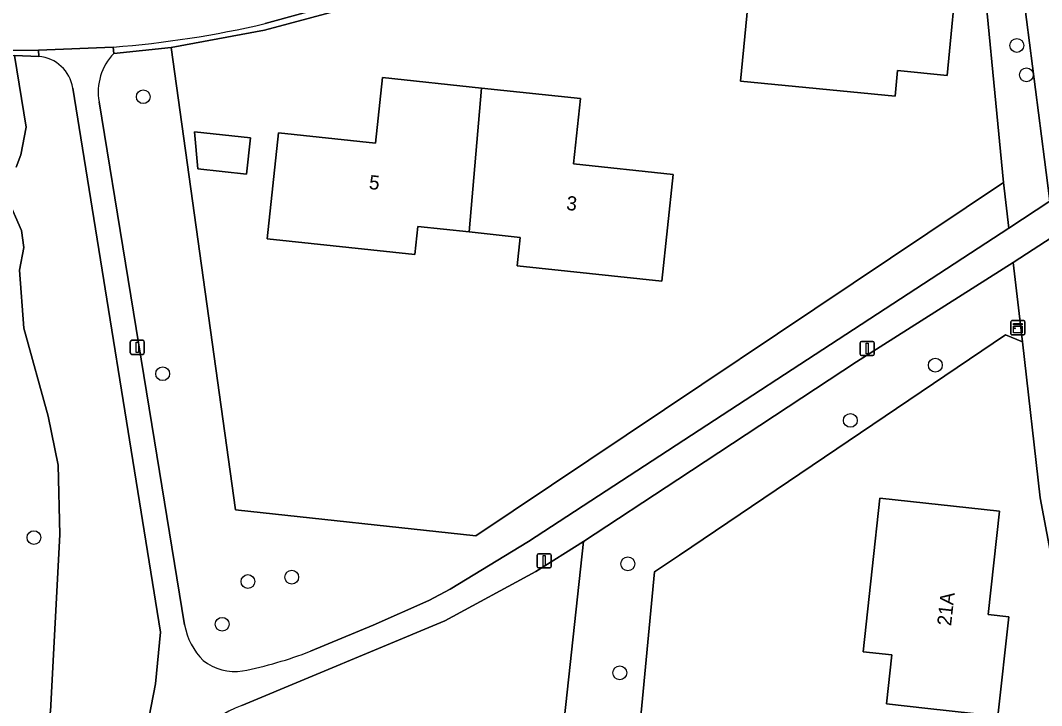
# Model space of a CAD drawing. Extents: x 162156 to 163172, y 378995 to 380779.
# Drawn here: x 162602.7 to 162675, y 380410.2 to 380458.7 of the extents above; entities that cross this region are included whole.
import ezdxf

# ---------------------------------------------------------------- set-up
doc = ezdxf.new("R2010")
doc.units = 0
for name, color, linetype in [('IMGEO_Boom', 7, 'Continuous'), ('IMGEO_Erf', 7, 'Continuous'), ('IMGEO_Groenvoorziening', 7, 'Continuous'), ('IMGEO_Kast', 7, 'Continuous'), ('IMGEO_Lichtmast', 7, 'Continuous'), ('IMGEO_Pand', 7, 'Continuous'), ('IMGEO_Pand_nummerreeks', 7, 'Continuous'), ('IMGEO_Rijbaan_lokaal_open', 7, 'Continuous'), ('IMGEO_Voetpad_halfverhard', 7, 'Continuous')]:
    doc.layers.add(name, color=color, linetype=linetype)

msp = doc.modelspace()

# ---------------------------------------------------------------- linework, layer by layer
at = {"layer": 'IMGEO_Boom'}
for centre in [(162673.286, 380456.933), (162673.967, 380454.853), (162611.441, 380453.301), (162667.518, 380434.283), (162612.814, 380433.679), (162661.503, 380430.375), (162603.699, 380422.072), (162645.746, 380420.21), (162618.849, 380418.957), (162621.95, 380419.266), (162617.028, 380415.93), (162645.178, 380412.488)]:
    msp.add_circle(centre, 0.489, dxfattribs=at)
at = {"layer": 'IMGEO_Erf'}
for points in [[(162670.571, 380465.579), (162669.481, 380471.274), (162620.024, 380458.009), (162613.427, 380456.794), (162617.964, 380424.039), (162634.993, 380422.187), (162672.345, 380447.227)], [(162653.72, 380454.411), (162654.545, 380462.943), (162661.976, 380462.224), (162662.112, 380463.634), (162669.14, 380462.954), (162668.352, 380454.81), (162664.85, 380455.148), (162664.677, 380453.351)], [(162641.901, 380448.542), (162648.966, 380447.784), (162648.155, 380440.232), (162637.912, 380441.331), (162638.127, 380443.335), (162634.511, 380443.723), (162630.889, 380444.111), (162630.675, 380442.121), (162620.211, 380443.244), (162621.016, 380450.74), (162627.875, 380450.003), (162628.376, 380454.671), (162635.391, 380453.918), (162642.397, 380453.166)], [(162619.037, 380450.389), (162618.761, 380447.816), (162615.3, 380448.188), (162615.056, 380450.817)], [(162664.053, 380410.294), (162664.435, 380413.763), (162662.403, 380413.987), (162663.051, 380419.867), (162663.601, 380424.868), (162672.065, 380423.935), (162671.259, 380416.618), (162672.73, 380416.456), (162671.955, 380409.424), (162666.986, 380409.971)]]:
    msp.add_lwpolyline(points, close=True, dxfattribs=at)
msp.add_lwpolyline([(162677.305, 380412.375), (162674.933, 380424.891), (162673.692, 380435.944), (162672.481, 380436.433), (162649.415, 380420.824), (162647.636, 380419.636), (162645.264, 380394.472)], dxfattribs=at)
at = {"layer": 'IMGEO_Groenvoorziening'}
for points in [[(162676.968, 380459.923), (162676.036, 380466.449), (162674.862, 380471.673), (162674.16, 380471.577), (162674.05, 380472.137), (162673.181, 380471.883), (162673.118, 380472.25), (162672.276, 380472.024), (162675.255, 380448.864), (162675.637, 380445.897), (162678.198, 380447.57), (162677.92, 380450.363)], [(162672.345, 380447.227), (162672.73, 380443.999), (162675.637, 380445.897), (162675.255, 380448.864), (162672.276, 380472.024), (162669.481, 380471.274), (162670.571, 380465.579)], [(162673.022, 380441.552), (162673.692, 380435.944), (162674.933, 380424.891), (162677.305, 380412.375), (162680.665, 380413.238), (162682.894, 380413.81), (162681.587, 380419.614), (162680.83, 380423.933), (162678.473, 380445.123), (162676.252, 380443.668)]]:
    msp.add_lwpolyline(points, close=True, dxfattribs=at)
for points in [[(162602.431, 380448.304), (162602.772, 380449.193), (162603.149, 380451.149), (162602.316, 380456.226)], [(162604.036, 380456.146), (162602.316, 380456.226), (162603.149, 380451.149), (162602.772, 380449.193), (162602.431, 380448.304)], [(162672.73, 380443.999), (162672.345, 380447.227), (162634.993, 380422.187), (162617.964, 380424.039), (162613.427, 380456.794), (162609.351, 380456.367)], [(162608.113, 380390.033), (162612.31, 380411.702), (162612.649, 380415.381), (162606.454, 380453.915)], [(162608.308, 380452.932), (162612.041, 380430.089), (162614.367, 380415.88)], [(162602.326, 380398.21), (162603.622, 380406.286), (162604.872, 380409.745), (162605.531, 380422.292), (162605.407, 380427.194), (162604.714, 380430.684), (162602.988, 380436.915), (162602.687, 380441.016), (162602.976, 380442.629), (162602.821, 380443.822), (162601.801, 380446.131)], [(162601.801, 380446.131), (162602.821, 380443.822), (162602.976, 380442.629), (162602.687, 380441.016), (162602.988, 380436.915), (162604.714, 380430.684), (162605.407, 380427.194), (162605.531, 380422.292), (162604.872, 380409.745), (162603.622, 380406.286), (162602.326, 380398.21)], [(162623.274, 380414.017), (162627.726, 380415.861), (162631.647, 380417.623), (162633.167, 380418.424), (162638.721, 380421.787), (162672.73, 380443.999)], [(162645.264, 380394.472), (162647.636, 380419.636), (162649.415, 380420.824), (162672.481, 380436.433), (162673.692, 380435.944), (162673.022, 380441.552), (162661.944, 380434.51), (162649.279, 380426.188), (162642.619, 380421.799), (162640.804, 380405.233)], [(162610.474, 380384.602), (162612.802, 380382.672), (162615.756, 380386.185), (162614.98, 380387.571), (162615.095, 380389.221), (162615.463, 380390.555), (162616.161, 380391.646), (162622.243, 380396.84), (162625.176, 380398.998), (162628.642, 380400.636), (162629.759, 380400.89), (162638.112, 380401.5), (162639.572, 380402.312), (162640.601, 380404.014), (162640.804, 380405.233), (162642.619, 380421.799), (162639.241, 380419.667), (162632.786, 380416.179), (162618.417, 380410.171)]]:
    msp.add_lwpolyline(points, dxfattribs=at)
for centre, radius, start, end in [((162612.243, 380453.613), 3.994, 136.40166, 189.81767), ((162603.831, 380453.498), 2.656, 9.03422, 85.57259), ((162618.994, 380416.706), 4.7, 190.1196, 225.19965), ((162612.866, 380440.948), 28.872, 281.20459, 291.13048), ((162617.953, 380416.277), 3.688, 231.9893, 278.15041), ((162621.577, 380401.687), 9.054, 110.42978, 161.24929)]:
    msp.add_arc(centre, radius, start, end, dxfattribs=at)
at = {"layer": 'IMGEO_Kast'}
for p, q in [((162672.937, 380437.438), (162673.778, 380437.438)), ((162673.778, 380437.438), (162672.937, 380437.438)), ((162672.862, 380436.513), (162672.862, 380437.354)), ((162672.862, 380437.354), (162672.862, 380436.513)), ((162673.862, 380437.363), (162673.862, 380436.522)), ((162673.862, 380436.522), (162673.862, 380437.363)), ((162673.787, 380436.438), (162672.946, 380436.438)), ((162672.946, 380436.438), (162673.787, 380436.438))]:
    msp.add_line(p, q, dxfattribs=at)
for points in [[(162673.057, 380437.228), (162673.657, 380437.228), (162673.657, 380437.143), (162673.057, 380437.143), (162673.057, 380437.228)], [(162673.057, 380437.053), (162673.657, 380437.053), (162673.657, 380436.564), (162673.057, 380436.564), (162673.057, 380437.053)]]:
    msp.add_lwpolyline(points, dxfattribs=at)
msp.add_circle((162673.141, 380436.902), 0.0377, dxfattribs=at)
for centre, start, end in [((162672.94, 380437.36), 92.4484, 184.28452), ((162672.94, 380437.36), 92.4484, 184.28452), ((162673.784, 380437.36), 2.4484, 94.28452), ((162673.784, 380437.36), 2.4484, 94.28452), ((162672.94, 380436.516), 182.4484, 274.28452), ((162672.94, 380436.516), 182.4484, 274.28452), ((162673.784, 380436.516), 272.4484, 4.28452), ((162673.784, 380436.516), 272.4484, 4.28452)]:
    msp.add_arc(centre, 0.0779, start, end, dxfattribs=at)
at = {"layer": 'IMGEO_Lichtmast'}
for p, q in [((162610.522, 380435.148), (162610.522, 380435.948)), ((162610.522, 380435.948), (162610.522, 380435.148)), ((162610.622, 380436.048), (162611.412, 380436.048)), ((162611.412, 380436.048), (162610.622, 380436.048)), ((162611.512, 380435.948), (162611.512, 380435.148)), ((162611.512, 380435.148), (162611.512, 380435.948)), ((162662.303, 380435.958), (162663.093, 380435.958)), ((162663.093, 380435.958), (162662.303, 380435.958)), ((162662.203, 380435.058), (162662.203, 380435.858)), ((162662.203, 380435.858), (162662.203, 380435.058)), ((162663.193, 380435.858), (162663.193, 380435.058)), ((162663.193, 380435.058), (162663.193, 380435.858)), ((162611.412, 380435.048), (162610.622, 380435.048)), ((162610.622, 380435.048), (162611.412, 380435.048)), ((162663.093, 380434.958), (162662.303, 380434.958)), ((162662.303, 380434.958), (162663.093, 380434.958)), ((162639.334, 380420.03), (162639.334, 380420.83)), ((162639.334, 380420.83), (162639.334, 380420.03)), ((162639.434, 380420.93), (162640.224, 380420.93)), ((162640.224, 380420.93), (162639.434, 380420.93)), ((162640.324, 380420.83), (162640.324, 380420.03)), ((162640.324, 380420.03), (162640.324, 380420.83)), ((162640.224, 380419.93), (162639.434, 380419.93)), ((162639.434, 380419.93), (162640.224, 380419.93))]:
    msp.add_line(p, q, dxfattribs=at)
for points in [[(162610.942, 380435.923), (162611.092, 380435.923), (162611.092, 380435.173), (162610.942, 380435.173), (162610.942, 380435.923)], [(162662.623, 380435.833), (162662.773, 380435.833), (162662.773, 380435.083), (162662.623, 380435.083), (162662.623, 380435.833)], [(162639.754, 380420.805), (162639.904, 380420.805), (162639.904, 380420.055), (162639.754, 380420.055), (162639.754, 380420.805)]]:
    msp.add_lwpolyline(points, dxfattribs=at)
for centre, start, end in [((162610.622, 380435.948), 90, 180), ((162610.622, 380435.948), 90, 180), ((162611.412, 380435.948), 0, 90), ((162611.412, 380435.948), 360, 90), ((162662.303, 380435.858), 90, 180), ((162662.303, 380435.858), 90, 180), ((162663.093, 380435.858), 0, 90), ((162663.093, 380435.858), 360, 90), ((162610.622, 380435.148), 180, 270), ((162610.622, 380435.148), 180, 270), ((162611.412, 380435.148), 270, 0), ((162611.412, 380435.148), 270, 0), ((162662.303, 380435.058), 180, 270), ((162662.303, 380435.058), 180, 270), ((162663.093, 380435.058), 270, 0), ((162663.093, 380435.058), 270, 0), ((162639.434, 380420.83), 90, 180), ((162639.434, 380420.83), 90, 180), ((162640.224, 380420.83), 0, 90), ((162640.224, 380420.83), 360, 90), ((162639.434, 380420.03), 180, 270), ((162639.434, 380420.03), 180, 270), ((162640.224, 380420.03), 270, 0), ((162640.224, 380420.03), 270, 0)]:
    msp.add_arc(centre, 0.1, start, end, dxfattribs=at)
at = {"layer": 'IMGEO_Pand'}
for points in [[(162664.677, 380453.351), (162664.85, 380455.148), (162668.352, 380454.81), (162669.14, 380462.954), (162662.112, 380463.634), (162661.976, 380462.224), (162654.545, 380462.943), (162653.72, 380454.411)], [(162635.391, 380453.918), (162628.376, 380454.671), (162627.875, 380450.003), (162621.016, 380450.74), (162620.211, 380443.244), (162630.675, 380442.121), (162630.889, 380444.111), (162634.511, 380443.723)], [(162635.391, 380453.918), (162634.511, 380443.723), (162638.127, 380443.335), (162637.912, 380441.331), (162648.155, 380440.232), (162648.966, 380447.784), (162641.901, 380448.542), (162642.397, 380453.166)], [(162619.037, 380450.389), (162615.056, 380450.817), (162615.3, 380448.188), (162618.761, 380447.816)], [(162666.986, 380409.971), (162671.955, 380409.424), (162672.73, 380416.456), (162671.259, 380416.618), (162672.065, 380423.935), (162663.601, 380424.868), (162663.051, 380419.867), (162662.403, 380413.987), (162664.435, 380413.763), (162664.053, 380410.294)]]:
    msp.add_lwpolyline(points, close=True, dxfattribs=at)
at = {"layer": 'IMGEO_Rijbaan_lokaal_open'}
for points in [[(162609.316, 380456.815), (162609.351, 380456.367), (162613.427, 380456.794), (162620.024, 380458.009), (162669.481, 380471.274), (162669.414, 380471.663), (162638.862, 380463.492), (162625.343, 380459.926), (162620.075, 380458.483)], [(162532.124, 380465.342), (162596.531, 380456.495), (162602.316, 380456.226), (162604.036, 380456.146), (162604.034, 380456.594)], [(162620.075, 380458.483), (162625.343, 380459.926)], [(162604.034, 380456.594), (162609.316, 380456.815)]]:
    msp.add_lwpolyline(points, dxfattribs=at)
for centre, radius, start, end in [((162603.661, 380528.824), 72.231, 274.49033, 283.13483), ((162603.661, 380528.824), 72.231, 274.49033, 283.13483), ((162603.674, 380528.789), 72.196, 264.35679, 270.28548), ((162603.674, 380528.789), 72.196, 264.35679, 270.28548)]:
    msp.add_arc(centre, radius, start, end, dxfattribs=at)
at = {"layer": 'IMGEO_Voetpad_halfverhard'}
for points in [[(162609.351, 380456.367), (162609.316, 380456.815), (162604.034, 380456.594), (162604.036, 380456.146)], [(162606.454, 380453.915), (162612.649, 380415.381), (162612.31, 380411.702), (162608.113, 380390.033)], [(162614.367, 380415.88), (162612.041, 380430.089), (162608.308, 380452.932)], [(162618.417, 380410.171), (162632.786, 380416.179), (162639.241, 380419.667), (162642.619, 380421.799), (162649.279, 380426.188), (162661.944, 380434.51), (162673.022, 380441.552), (162676.252, 380443.668), (162678.473, 380445.123), (162678.198, 380447.57), (162675.637, 380445.897), (162672.73, 380443.999), (162638.721, 380421.787), (162633.167, 380418.424), (162631.647, 380417.623), (162627.726, 380415.861), (162623.274, 380414.017)]]:
    msp.add_lwpolyline(points, dxfattribs=at)
for centre, radius, start, end in [((162612.243, 380453.613), 3.994, 136.40166, 189.81767), ((162603.831, 380453.498), 2.656, 9.03422, 85.57259), ((162618.994, 380416.706), 4.7, 190.1196, 225.19965), ((162612.866, 380440.948), 28.872, 281.20459, 291.13048), ((162617.953, 380416.277), 3.688, 231.9893, 278.15041), ((162621.577, 380401.687), 9.054, 110.42978, 161.24929)]:
    msp.add_arc(centre, radius, start, end, dxfattribs=at)

# ---------------------------------------------------------------- texts
at = {"layer": 'IMGEO_Pand_nummerreeks'}
for s, rotation, p in [('5', 353.96282, (162627.384, 380446.768)), ('3', 353.96282, (162641.359, 380445.29)), ('21A', 83.71396, (162668.632, 380415.778))]:
    msp.add_text(s, height=1, rotation=rotation, dxfattribs=at).set_placement(p)

doc.saveas('drawing.dxf')
